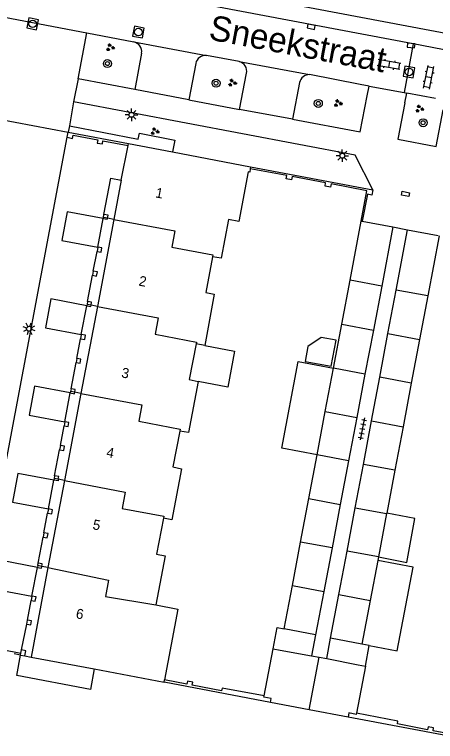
# Model space of a CAD drawing. Extents: x 124000 to 128010, y 398999 to 403000.
# Drawn here: x 126738.3 to 126780.3, y 399099.1 to 399171.6 of the extents above; entities that cross this region are included whole.
import ezdxf

# ---------------------------------------------------------------- set-up
doc = ezdxf.new("R2010")
doc.units = 0
for name, color, linetype in [('gg-afsc-muur', 7, 'Continuous'), ('gg-anno-huisnummerreeks BGT', 7, 'Continuous'), ('gg-anno-openbare ruimte label', 7, 'Continuous'), ('gg-bbg-bijgebouw', 7, 'Continuous'), ('gg-bbg-gedigitaliseerde bijgebouw', 7, 'Continuous'), ('gg-bbg-hoofdgebouw', 7, 'Continuous'), ('gg-bbg-luifel en loopbrug', 7, 'Continuous'), ('gg-bbg-onder overbouw', 7, 'Continuous'), ('gg-bbg-pand overbouw', 7, 'Continuous'), ('gg-bbg-pilaar onder overbouw', 7, 'Continuous'), ('gg-bbg-pilaar pand', 7, 'Continuous'), ('gg-bbg-tussenscheiding', 7, 'Continuous'), ('gg-bbg-tussenscheiding niveau 01', 7, 'Continuous'), ('gg-knt-verharding', 7, 'Continuous'), ('gg-knt-verharding nz', 7, 'Continuous'), ('gg-kntw-kademuur', 7, 'Continuous'), ('gt-grn-groengrens', 7, 'Continuous'), ('gt-grn-weggrens', 7, 'Continuous'), ('gt-symb-boom', 7, 'Continuous'), ('gt-symb-groenvak', 7, 'Continuous'), ('gt-symb-klinker verharding', 7, 'Continuous'), ('gt-symb-kolk', 7, 'Continuous'), ('gt-symb-kolk center center', 7, 'Continuous'), ('gt-symb-lichtmast', 7, 'Continuous'), ('gt-symb-rioolschacht', 7, 'Continuous'), ('gt-symb-tegel verharding', 7, 'Continuous')]:
    doc.layers.add(name, color=color, linetype=linetype)

# ---------------------------------------------------------------- blocks, each defined once
blk = doc.blocks.new('gt0-KL1')
at = {"layer": 'gt-symb-klinker verharding'}
for p, q in [((-1.15, 0.3), (1.15, 0.3)), ((-1, -0.3), (-1, 0.3)), ((-0.5, 0.3), (-0.5, 0.45)), ((0, -0.3), (0, 0.3)), ((0.5, 0.3), (0.5, 0.45)), ((1, -0.3), (1, 0.3)), ((-1.15, -0.3), (1.15, -0.3)), ((-0.5, -0.45), (-0.5, -0.3)), ((0.5, -0.45), (0.5, -0.3))]:
    blk.add_line(p, q, dxfattribs=at)
blk = doc.blocks.new('gt0-RS')
at = {"layer": 'gt-symb-rioolschacht'}
blk.add_lwpolyline([(-0.5, -0.5), (0.5, -0.5), (0.5, 0.5), (-0.5, 0.5)], close=True, dxfattribs=at)
blk.add_circle((0, 0), 0.375, dxfattribs=at)
blk = doc.blocks.new('gt0-BOOM')
at = {"layer": 'gt-symb-boom'}
for radius in [0.4, 0.2]:
    blk.add_circle((0, 0), radius, dxfattribs=at)
blk = doc.blocks.new('gt0-GRVAK')
at = {"layer": 'gt-symb-groenvak'}
for p, q in [((-0.11, 0.189), (-0.228, 0.24)), ((-0.182, 0.153), (0.088, 0.153)), ((-0.091, 0.211), (-0.156, 0.322)), ((-0.047, 0.214), (-0.047, 0.393)), ((-0.004, 0.211), (0.061, 0.322)), ((0.015, 0.189), (0.133, 0.24)), ((0.262, -0.052), (0.197, 0.059)), ((0.305, -0.049), (0.305, 0.13)), ((0.349, -0.052), (0.414, 0.059)), ((-0.245, -0.228), (-0.363, -0.177)), ((-0.318, -0.264), (-0.047, -0.264)), ((-0.226, -0.206), (-0.291, -0.095)), ((-0.183, -0.203), (-0.183, -0.024)), ((-0.139, -0.206), (-0.074, -0.095)), ((-0.12, -0.228), (-0.002, -0.177)), ((0.243, -0.074), (0.125, -0.023)), ((0.17, -0.11), (0.441, -0.11)), ((0.368, -0.074), (0.486, -0.023))]:
    blk.add_line(p, q, dxfattribs=at)
blk = doc.blocks.new('gt0-KOLK')
at = {"layer": 'gt-symb-kolk'}
blk.add_lwpolyline([(0, 0), (0.375, 0), (0.375, 0.4), (-0.375, 0.4), (-0.375, 0), (0, 0)], dxfattribs=at)
blk = doc.blocks.new('gt0-LMAST')
at = {"layer": 'gt-symb-lichtmast'}
for p, q in [((-0.182, 0.173), (-0.447, 0.438)), ((-0.005, 0.246), (-0.005, 0.621)), ((0.172, 0.173), (0.437, 0.438)), ((-0.255, -0.004), (-0.63, -0.004)), ((-0.182, -0.181), (-0.447, -0.446)), ((-0.005, -0.254), (-0.005, -0.629)), ((0.437, -0.446), (0.172, -0.181)), ((0.245, -0.004), (0.62, -0.004))]:
    blk.add_line(p, q, dxfattribs=at)
blk.add_circle((-0.005, -0.004), 0.25, dxfattribs=at)
blk = doc.blocks.new('gt0-KOLKCC')
at = {"layer": 'gt-symb-kolk center center'}
blk.add_lwpolyline([(-0.375, 0.2), (0.375, 0.2), (0.375, -0.2), (-0.375, -0.2)], close=True, dxfattribs=at)
blk = doc.blocks.new('gt0-TEG1')
at = {"layer": 'gt-symb-tegel verharding'}
for p, q in [((-1.125, 0), (1.125, 0)), ((-0.9, -0.25), (-0.9, 0.25)), ((-0.45, -0.25), (-0.45, 0.25)), ((0, -0.25), (0, 0.25)), ((0.45, -0.25), (0.45, 0.25)), ((0.9, -0.25), (0.9, 0.25))]:
    blk.add_line(p, q, dxfattribs=at)

msp = doc.modelspace()

# ---------------------------------------------------------------- linework, layer by layer
at = {"layer": 'gg-afsc-muur'}
for p, q in [((126743.527, 399159.36), (126743.628, 399159.879)), ((126743.628, 399159.879), (126749.622, 399158.734)), ((126761.819, 399156.416), (126773.993, 399154.126))]:
    msp.add_line(p, q, dxfattribs=at)
for points in [[(126743.527, 399159.36), (126744.041, 399159.254), (126744.106, 399159.567), (126746.578, 399159.1), (126746.51, 399158.769), (126747.046, 399158.695), (126747.09, 399159.012), (126749.587, 399158.556)], [(126772.853, 399150.999), (126773.425, 399154.029), (126769.838, 399154.704), (126769.777, 399154.38), (126769.237, 399154.481), (126769.298, 399154.806), (126765.947, 399155.436), (126765.885, 399155.112), (126765.355, 399155.212), (126765.416, 399155.536), (126761.782, 399156.219)], [(126773.993, 399154.126), (126773.893, 399153.595), (126773.461, 399153.677), (126772.951, 399150.981)], [(126736.465, 399108.37), (126736.533, 399108.697), (126737.085, 399108.593), (126737.023, 399108.266), (126738.904, 399107.913)], [(126739.282, 399107.647), (126739.378, 399108.16), (126738.969, 399108.237)], [(126763.166, 399103.652), (126758.978, 399104.438), (126758.916, 399104.157), (126755.995, 399104.71), (126756.041, 399105.017), (126755.523, 399105.119), (126755.455, 399104.821), (126753.218, 399105.248)], [(126784.546, 399099.335), (126783.689, 399099.496), (126783.717, 399099.776), (126783.195, 399099.877), (126783.121, 399099.607), (126780.013, 399100.169), (126780.062, 399100.468), (126779.539, 399100.559), (126779.474, 399100.283), (126776.475, 399100.85), (126776.518, 399101.13), (126772.374, 399101.919)]]:
    msp.add_lwpolyline(points, dxfattribs=at)
at = {"layer": 'gg-bbg-bijgebouw'}
for p, q in [((126771.742, 399145.116), (126772.853, 399150.999)), ((126772.853, 399150.999), (126772.951, 399150.981)), ((126772.951, 399150.981), (126776.009, 399150.418)), ((126776.009, 399150.418), (126774.891, 399144.523)), ((126776.338, 399144.124), (126777.47, 399150.134)), ((126777.47, 399150.134), (126780.515, 399149.554)), ((126780.613, 399149.535), (126779.479, 399143.533)), ((126770.083, 399136.337), (126770.913, 399140.727)), ((126774.058, 399140.134), (126773.225, 399135.745)), ((126774.701, 399135.427), (126775.52, 399139.776)), ((126778.658, 399139.185), (126777.837, 399134.837)), ((126768.448, 399127.683), (126769.266, 399132.01)), ((126772.404, 399131.419), (126771.583, 399127.092)), ((126773.066, 399126.744), (126773.884, 399131.086)), ((126777.018, 399130.496), (126776.198, 399126.155)), ((126766.807, 399118.998), (126767.628, 399123.341)), ((126770.759, 399122.751), (126769.935, 399118.41)), ((126771.437, 399118.093), (126772.252, 399122.419)), ((126775.38, 399121.83), (126774.563, 399117.504)), ((126765.17, 399110.331), (126765.989, 399114.665)), ((126769.113, 399114.077), (126768.29, 399109.744)), ((126769.801, 399109.402), (126770.619, 399113.748)), ((126773.743, 399113.16), (126772.923, 399108.814)), ((126763.166, 399103.652), (126764.05, 399108.333)), ((126767.895, 399107.661), (126768.661, 399107.522)), ((126768.661, 399107.522), (126769.421, 399107.384)), ((126773.262, 399106.624), (126772.374, 399101.919)), ((126767.671, 399102.266), (126763.796, 399102.998)), ((126771.548, 399101.534), (126767.671, 399102.266))]:
    msp.add_line(p, q, dxfattribs=at)
for points in [[(126764.05, 399108.333), (126764.767, 399108.198), (126767.895, 399107.661)], [(126769.421, 399107.384), (126772.535, 399106.762), (126773.262, 399106.624)], [(126763.796, 399102.998), (126763.871, 399103.391), (126763.143, 399103.528), (126763.166, 399103.652)], [(126772.374, 399101.919), (126772.353, 399101.809), (126771.626, 399101.947), (126771.548, 399101.534)]]:
    msp.add_lwpolyline(points, dxfattribs=at)
at = {"layer": 'gg-bbg-gedigitaliseerde bijgebouw'}
for p, q in [((126774.891, 399144.523), (126771.742, 399145.116)), ((126779.479, 399143.533), (126776.338, 399144.124)), ((126770.913, 399140.727), (126774.058, 399140.134)), ((126775.52, 399139.776), (126778.658, 399139.185)), ((126773.225, 399135.745), (126770.083, 399136.337)), ((126777.837, 399134.837), (126774.701, 399135.427)), ((126769.266, 399132.01), (126772.404, 399131.419)), ((126773.884, 399131.086), (126777.018, 399130.496)), ((126771.583, 399127.092), (126768.448, 399127.683)), ((126776.198, 399126.155), (126773.066, 399126.744)), ((126767.628, 399123.341), (126770.759, 399122.751)), ((126772.252, 399122.419), (126775.38, 399121.83)), ((126769.935, 399118.41), (126766.807, 399118.998)), ((126774.563, 399117.504), (126771.437, 399118.093)), ((126765.989, 399114.665), (126769.113, 399114.077)), ((126770.619, 399113.748), (126773.743, 399113.16)), ((126768.29, 399109.744), (126765.17, 399110.331)), ((126772.923, 399108.814), (126769.801, 399109.402))]:
    msp.add_line(p, q, dxfattribs=at)
msp.add_lwpolyline([(126768.859, 399139.392), (126767.539, 399138.488), (126767.263, 399137.013), (126769.85, 399136.53), (126770.334, 399139.117), (126768.859, 399139.392)], dxfattribs=at)
at = {"layer": 'gg-bbg-hoofdgebouw'}
for p, q in [((126748.909, 399155.079), (126749.587, 399158.556)), ((126749.587, 399158.556), (126749.622, 399158.734)), ((126749.622, 399158.734), (126754.027, 399157.897)), ((126754.027, 399157.897), (126761.819, 399156.416)), ((126761.819, 399156.416), (126761.782, 399156.219)), ((126757.264, 399138.588), (126756.38, 399138.765)), ((126746.218, 399106.338), (126753.176, 399105.025)), ((126753.176, 399105.025), (126753.218, 399105.248))]:
    msp.add_line(p, q, dxfattribs=at)
for points in [[(126761.782, 399156.219), (126761.722, 399155.896), (126761.584, 399155.922), (126760.649, 399150.966), (126759.607, 399151.177), (126758.878, 399147.309), (126758.013, 399147.436)], [(126758.013, 399147.436), (126757.347, 399143.874), (126758.191, 399143.71), (126757.264, 399138.588)], [(126756.38, 399138.765), (126755.689, 399135.19), (126756.571, 399135.017)], [(126756.571, 399135.017), (126755.612, 399129.928), (126754.744, 399130.067)], [(126754.744, 399130.067), (126754.06, 399126.495), (126754.92, 399126.311), (126753.956, 399121.223), (126753.109, 399121.36)], [(126753.109, 399121.36), (126752.424, 399117.793), (126753.284, 399117.618), (126752.354, 399112.72)], [(126752.354, 399112.72), (126754.54, 399112.288), (126753.218, 399105.248)]]:
    msp.add_lwpolyline(points, dxfattribs=at)
at = {"layer": 'gg-bbg-luifel en loopbrug'}
for p, q in [((126770.913, 399140.727), (126771.742, 399145.116)), ((126774.891, 399144.523), (126774.058, 399140.134)), ((126775.52, 399139.776), (126776.338, 399144.124)), ((126779.479, 399143.533), (126778.658, 399139.185)), ((126769.266, 399132.01), (126770.083, 399136.337)), ((126773.225, 399135.745), (126772.404, 399131.419)), ((126773.884, 399131.086), (126774.701, 399135.427)), ((126777.837, 399134.837), (126777.018, 399130.496)), ((126767.628, 399123.341), (126768.448, 399127.683)), ((126771.583, 399127.092), (126770.759, 399122.751)), ((126772.252, 399122.419), (126773.066, 399126.744)), ((126776.198, 399126.155), (126775.389, 399121.876)), ((126775.389, 399121.876), (126775.38, 399121.83)), ((126765.989, 399114.665), (126766.807, 399118.998)), ((126769.935, 399118.41), (126769.113, 399114.077)), ((126770.619, 399113.748), (126771.437, 399118.093)), ((126774.5, 399117.17), (126773.743, 399113.16)), ((126774.563, 399117.504), (126774.5, 399117.17)), ((126768.29, 399109.744), (126767.895, 399107.661)), ((126769.421, 399107.384), (126769.801, 399109.402)), ((126773.65, 399108.677), (126772.923, 399108.814)), ((126773.262, 399106.624), (126773.65, 399108.677))]:
    msp.add_line(p, q, dxfattribs=at)
for points in [[(126747.107, 399151.262), (126743.519, 399151.933), (126742.983, 399149.065), (126746.571, 399148.394)], [(126745.472, 399142.567), (126741.884, 399143.238), (126741.346, 399140.357), (126744.927, 399139.688)], [(126757.264, 399138.588), (126760.218, 399138.03), (126759.543, 399134.456), (126756.571, 399135.017)], [(126768.448, 399127.683), (126764.937, 399128.346), (126766.572, 399137), (126770.083, 399136.337)], [(126743.829, 399133.861), (126740.248, 399134.53), (126739.711, 399131.66), (126743.285, 399130.992)], [(126742.189, 399125.174), (126738.601, 399125.845), (126738.063, 399122.964), (126741.644, 399122.295)], [(126774.563, 399117.504), (126777.389, 399116.971), (126778.214, 399121.342), (126775.389, 399121.876)], [(126740.544, 399116.468), (126736.956, 399117.139), (126736.418, 399114.259), (126740.001, 399113.589)], [(126773.65, 399108.677), (126776.438, 399108.15), (126778.017, 399116.506), (126774.5, 399117.17)], [(126764.05, 399108.333), (126764.453, 399110.467), (126765.17, 399110.331)]]:
    msp.add_lwpolyline(points, dxfattribs=at)
at = {"layer": 'gg-bbg-onder overbouw'}
for p, q in [((126748.909, 399155.079), (126748.169, 399151.162)), ((126748.169, 399151.162), (126746.53, 399142.495)), ((126746.53, 399142.495), (126744.887, 399133.81)), ((126744.887, 399133.81), (126743.246, 399125.133)), ((126743.246, 399125.133), (126741.603, 399116.442)), ((126741.603, 399116.442), (126739.917, 399107.528)), ((126739.917, 399107.528), (126746.218, 399106.338))]:
    msp.add_line(p, q, dxfattribs=at)
at = {"layer": 'gg-bbg-pand overbouw'}
for p, q in [((126746.571, 399148.394), (126747.107, 399151.262)), ((126746.119, 399146.007), (126746.493, 399147.981)), ((126745.548, 399142.98), (126746.043, 399145.594)), ((126744.927, 399139.688), (126745.472, 399142.567)), ((126744.478, 399137.31), (126744.851, 399139.275)), ((126743.905, 399134.274), (126744.402, 399136.897)), ((126743.285, 399130.992), (126743.829, 399133.861)), ((126742.836, 399128.614), (126743.209, 399130.579)), ((126742.265, 399125.587), (126742.76, 399128.201)), ((126741.644, 399122.295), (126742.189, 399125.174)), ((126741.193, 399119.908), (126741.568, 399121.882)), ((126740.622, 399116.881), (126741.117, 399119.495)), ((126740.001, 399113.589), (126740.544, 399116.468)), ((126739.552, 399111.211), (126739.925, 399113.176)), ((126738.969, 399108.237), (126739.476, 399110.798)), ((126738.904, 399107.913), (126738.969, 399108.237)), ((126738.867, 399107.724), (126738.904, 399107.913))]:
    msp.add_line(p, q, dxfattribs=at)
for points in [[(126747.188, 399151.674), (126747.871, 399155.269), (126748.909, 399155.079)], [(126746.218, 399106.338), (126745.833, 399104.296), (126738.482, 399105.683), (126738.867, 399107.724)]]:
    msp.add_lwpolyline(points, dxfattribs=at)
at = {"layer": 'gg-bbg-pilaar onder overbouw'}
for points in [[(126747.107, 399151.262), (126747.521, 399151.189), (126747.537, 399151.279)], [(126747.537, 399151.279), (126747.594, 399151.603), (126747.188, 399151.674)], [(126746.493, 399147.981), (126746.909, 399147.908), (126746.982, 399148.322), (126746.571, 399148.394)], [(126746.043, 399145.594), (126746.457, 399145.521), (126746.53, 399145.935), (126746.119, 399146.007)], [(126745.472, 399142.567), (126745.886, 399142.494), (126745.907, 399142.613)], [(126745.907, 399142.613), (126745.959, 399142.908), (126745.548, 399142.98)], [(126744.851, 399139.275), (126745.265, 399139.202), (126745.338, 399139.616), (126744.927, 399139.688)], [(126744.402, 399136.897), (126744.816, 399136.824), (126744.889, 399137.238), (126744.478, 399137.31)], [(126743.829, 399133.861), (126744.243, 399133.788), (126744.267, 399133.926)], [(126744.267, 399133.926), (126744.316, 399134.202), (126743.905, 399134.274)], [(126743.209, 399130.579), (126743.623, 399130.506), (126743.696, 399130.92), (126743.285, 399130.992)], [(126742.76, 399128.201), (126743.174, 399128.128), (126743.247, 399128.542), (126742.836, 399128.614)], [(126742.63, 399125.251), (126742.676, 399125.515), (126742.265, 399125.587)], [(126742.63, 399125.251), (126742.603, 399125.101), (126742.189, 399125.174)], [(126741.568, 399121.882), (126741.982, 399121.809), (126742.055, 399122.223), (126741.644, 399122.295)], [(126741.117, 399119.495), (126741.531, 399119.422), (126741.604, 399119.836), (126741.193, 399119.908)], [(126740.544, 399116.468), (126740.96, 399116.395), (126740.991, 399116.571)], [(126740.991, 399116.571), (126741.021, 399116.744), (126741.033, 399116.809), (126740.622, 399116.881)], [(126739.925, 399113.176), (126740.339, 399113.103), (126740.412, 399113.517), (126740.001, 399113.589)], [(126739.476, 399110.798), (126739.89, 399110.725), (126739.963, 399111.139), (126739.552, 399111.211)]]:
    msp.add_lwpolyline(points, dxfattribs=at)
at = {"layer": 'gg-bbg-pilaar pand'}
for p, q in [((126747.107, 399151.262), (126747.125, 399151.355)), ((126747.125, 399151.355), (126747.188, 399151.674)), ((126746.571, 399148.394), (126746.493, 399147.981)), ((126746.119, 399146.007), (126746.043, 399145.594)), ((126745.495, 399142.692), (126745.472, 399142.567)), ((126745.548, 399142.98), (126745.495, 399142.692)), ((126744.927, 399139.688), (126744.851, 399139.275)), ((126744.478, 399137.31), (126744.402, 399136.897)), ((126743.855, 399134.003), (126743.829, 399133.861)), ((126743.905, 399134.274), (126743.855, 399134.003)), ((126743.285, 399130.992), (126743.209, 399130.579)), ((126742.836, 399128.614), (126742.76, 399128.201)), ((126742.265, 399125.587), (126742.218, 399125.329)), ((126742.218, 399125.329), (126742.189, 399125.174)), ((126741.644, 399122.295), (126741.568, 399121.882)), ((126741.193, 399119.908), (126741.117, 399119.495)), ((126740.58, 399116.658), (126740.544, 399116.468)), ((126740.58, 399116.658), (126740.622, 399116.881)), ((126740.001, 399113.589), (126739.925, 399113.176)), ((126739.476, 399110.798), (126739.552, 399111.211))]:
    msp.add_line(p, q, dxfattribs=at)
at = {"layer": 'gg-bbg-tussenscheiding'}
msp.add_line((126767.671, 399102.266), (126768.661, 399107.522), dxfattribs=at)
for points in [[(126748.169, 399151.162), (126754.253, 399150.036), (126753.944, 399148.405), (126758.052, 399147.645), (126758.013, 399147.436)], [(126746.53, 399142.495), (126752.606, 399141.344), (126752.297, 399139.713), (126756.412, 399138.933), (126756.38, 399138.765)], [(126744.887, 399133.81), (126750.962, 399132.671), (126750.653, 399131.041), (126754.78, 399130.259), (126754.744, 399130.067)], [(126743.246, 399125.133), (126749.315, 399123.979), (126749.007, 399122.353), (126753.148, 399121.569), (126753.109, 399121.36)], [(126741.603, 399116.442), (126747.651, 399115.201), (126747.344, 399113.578), (126752.354, 399112.72)]]:
    msp.add_lwpolyline(points, dxfattribs=at)
at = {"layer": 'gg-bbg-tussenscheiding niveau 01'}
for p, q in [((126747.537, 399151.279), (126747.125, 399151.355)), ((126748.169, 399151.162), (126747.537, 399151.279)), ((126745.907, 399142.613), (126745.495, 399142.692)), ((126746.53, 399142.495), (126745.907, 399142.613)), ((126744.267, 399133.926), (126743.855, 399134.003)), ((126744.887, 399133.81), (126744.267, 399133.926)), ((126742.63, 399125.251), (126742.218, 399125.329)), ((126743.246, 399125.133), (126742.63, 399125.251)), ((126740.991, 399116.571), (126740.58, 399116.658)), ((126741.603, 399116.442), (126740.991, 399116.571))]:
    msp.add_line(p, q, dxfattribs=at)
at = {"layer": 'gg-knt-verharding'}
for p, q in [((126744.619, 399165.184), (126745.463, 399169.769)), ((126745.463, 399169.769), (126750.156, 399168.872)), ((126778.047, 399168.686), (126777.126, 399163.823)), ((126750.943, 399167.746), (126750.27, 399164.114)), ((126760.666, 399166.907), (126757.399, 399167.521)), ((126756.338, 399166.727), (126755.661, 399163.089)), ((126760.712, 399162.134), (126761.407, 399165.739)), ((126772.73, 399164.636), (126767.684, 399165.612)), ((126750.27, 399164.114), (126744.619, 399165.184)), ((126766.692, 399164.815), (126765.98, 399161.163)), ((126773.641, 399164.46), (126772.73, 399164.636)), ((126773.453, 399163.496), (126773.641, 399164.46)), ((126777.126, 399163.823), (126777.385, 399163.77)), ((126777.195, 399162.802), (126777.385, 399163.77)), ((126780.261, 399163.219), (126777.385, 399163.77)), ((126744.163, 399162.896), (126743.736, 399160.49)), ((126755.661, 399163.089), (126760.712, 399162.134)), ((126743.736, 399160.49), (126743.628, 399159.879)), ((126734.049, 399109.162), (126743.527, 399159.36)), ((126776.009, 399150.418), (126777.47, 399150.134))]:
    msp.add_line(p, q, dxfattribs=at)
for points in [[(126748.988, 399174.166), (126749.334, 399175.799), (126815.172, 399163.376), (126814.854, 399161.745)], [(126765.98, 399161.163), (126772.75, 399159.898), (126773.453, 399163.496)], [(126773.993, 399154.126), (126772.253, 399157.563), (126744.163, 399162.896)], [(126777.195, 399162.802), (126776.486, 399159.182), (126780.318, 399158.441), (126781.017, 399162.112)]]:
    msp.add_lwpolyline(points, dxfattribs=at)
for centre, radius, start, end in [((126749.955, 399167.893), 0.999, 351.51033, 78.3917), ((126757.339, 399166.496), 1.027, 86.63645, 166.98228), ((126760.449, 399165.95), 0.981, 347.58217, 77.20137), ((126767.678, 399164.604), 1.008, 89.63225, 167.92645)]:
    msp.add_arc(centre, radius, start, end, dxfattribs=at)
at = {"layer": 'gg-knt-verharding nz'}
for p, q in [((126778.047, 399168.686), (126748.988, 399174.166)), ((126734.56, 399171.853), (126745.463, 399169.769)), ((126750.156, 399168.872), (126757.399, 399167.521)), ((126782.122, 399167.887), (126778.047, 399168.686)), ((126760.666, 399166.907), (126767.684, 399165.612)), ((126755.661, 399163.089), (126750.27, 399164.114)), ((126773.641, 399164.46), (126777.126, 399163.823)), ((126765.98, 399161.163), (126760.712, 399162.134))]:
    msp.add_line(p, q, dxfattribs=at)
at = {"layer": 'gg-kntw-kademuur'}
for p, q in [((126738.867, 399107.724), (126738.243, 399107.841)), ((126738.867, 399107.724), (126739.282, 399107.647)), ((126739.282, 399107.647), (126739.917, 399107.528)), ((126763.796, 399102.998), (126753.176, 399105.025)), ((126784.503, 399099.108), (126771.548, 399101.534))]:
    msp.add_line(p, q, dxfattribs=at)
at = {"layer": 'gt-grn-groengrens'}
msp.add_lwpolyline([(126743.736, 399160.49), (126750.606, 399159.173), (126750.719, 399159.762), (126754.255, 399159.085), (126754.027, 399157.897)], dxfattribs=at)
at = {"layer": 'gt-grn-weggrens'}
for p, q in [((126744.619, 399165.184), (126744.163, 399162.896)), ((126732.739, 399161.925), (126743.628, 399159.879))]:
    msp.add_line(p, q, dxfattribs=at)

# ---------------------------------------------------------------- block references
at = {"layer": 'gt-symb-boom'}
for p in [(126747.532, 399166.711), (126758.369, 399164.755), (126768.569, 399162.734), (126779.023, 399160.812)]:
    msp.add_blockref('gt0-BOOM', p, dxfattribs=at)
at = {"layer": 'gt-symb-groenvak'}
for p in [(126747.801, 399168.32), (126759.978, 399164.786), (126770.518, 399162.753), (126778.656, 399162.195), (126752.242, 399159.958)]:
    msp.add_blockref('gt0-GRVAK', p, dxfattribs=at)
at = {"layer": 'gt-symb-klinker verharding'}
for p, rotation in [((126775.632, 399166.625), 169.92566726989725), ((126779.583, 399165.339), 78.63386214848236)]:
    msp.add_blockref('gt0-KL1', p, dxfattribs=dict(at, rotation=rotation))
at = {"layer": 'gt-symb-kolk'}
for p, rotation in [((126767.9, 399170.582), 169.28535610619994), ((126777.844, 399168.705), 174.66555996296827)]:
    msp.add_blockref('gt0-KOLK', p, dxfattribs=dict(at, rotation=rotation))
at = {"layer": 'gt-symb-kolk center center', "rotation": 169.10581701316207}
msp.add_blockref('gt0-KOLKCC', (126777.268, 399153.711), dxfattribs=at)
at = {"layer": 'gt-symb-lichtmast'}
for p in [(126749.939, 399161.607), (126770.968, 399157.526)]:
    msp.add_blockref('gt0-LMAST', p, dxfattribs=at)
at = {"layer": 'gt-symb-lichtmast', "rotation": 26.744420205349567}
msp.add_blockref('gt0-LMAST', (126739.718, 399140.265), dxfattribs=at)
at = {"layer": 'gt-symb-rioolschacht'}
for p, rotation in [((126740.073, 399170.673), -11.950647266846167), ((126750.621, 399169.854), 169.2183832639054), ((126777.618, 399165.872), 81.19719553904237)]:
    msp.add_blockref('gt0-RS', p, dxfattribs=dict(at, rotation=rotation))
at = {"layer": 'gt-symb-tegel verharding', "rotation": -100.95043426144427}
msp.add_blockref('gt0-TEG1', (126772.971, 399130.287), dxfattribs=at)

# ---------------------------------------------------------------- texts
at = {"layer": 'gg-anno-huisnummerreeks BGT'}
for s, p in [('1', (126752.262, 399153.377)), ('2', (126750.599, 399144.581)), ('3', (126748.868, 399135.425)), ('4', (126747.367, 399127.489)), ('5', (126746.004, 399120.283)), ('6', (126744.326, 399111.408))]:
    msp.add_text(s, height=1, rotation=349.3, dxfattribs=at).set_placement(p)
at = {"layer": 'gg-anno-openbare ruimte label'}
msp.add_text('Sneekstraat', height=2.5, rotation=349.3, dxfattribs=at).set_placement((126757.541, 399169.131))

doc.saveas('drawing.dxf')
